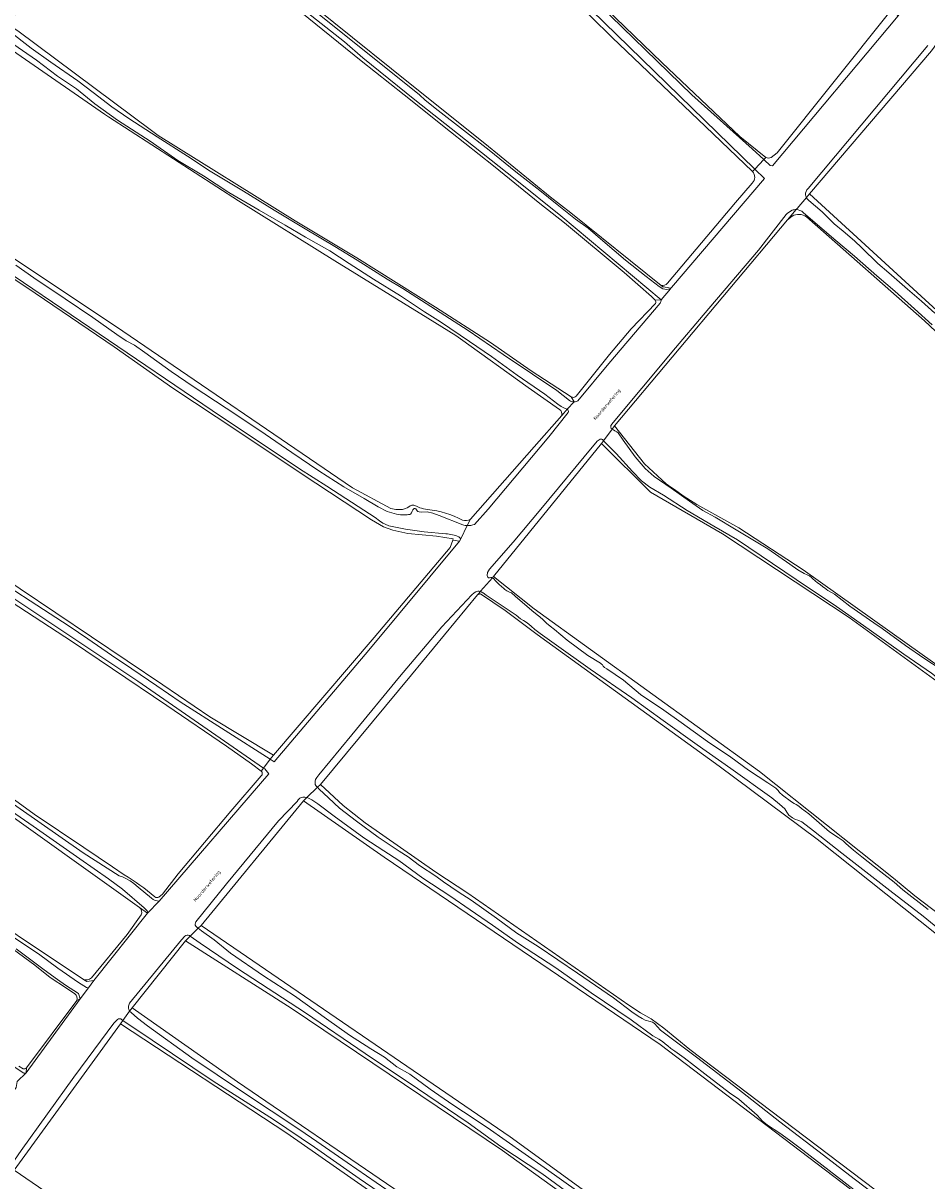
# Model space of a CAD drawing. Header units: metres. Extents: x 149984 to 156489, y 469398 to 478068.
# Tile 396 of 656: x 152300 to 152536, y 474598 to 474900. Entities that reach past the tile are written whole.
import ezdxf
from ezdxf.enums import TextEntityAlignment as Align

# ---------------------------------------------------------------- set-up
doc = ezdxf.new("R2010")
doc.units = ezdxf.units.M
doc.header["$LTSCALE"] = 0.75
for name, color, linetype, lineweight in [('B-WE-GR-GRAS-GV', 252, 'Continuous', 13), ('B-WE-OG-TERREIN_OEVER-GV', 252, 'Continuous', 18), ('B-WE-OG-TOPOGRAFIE-T18', 7, 'Continuous', 18), ('B-WE-OG-WATER-GV', 252, 'Continuous', 18), ('B-WE-OG-WATER_KANAAL-GV', 252, 'Continuous', 18), ('B-WE-OG-WATER_SLOOT-GV', 252, 'Continuous', 18)]:
    doc.layers.add(name, color=color, linetype=linetype, lineweight=lineweight)
doc.styles.add('NLCS-ISO-M500-T18', font='NLCS-ISO.ttf', dxfattribs={"height": 0.9})

msp = doc.modelspace()

# ---------------------------------------------------------------- linework, layer by layer
at = {"layer": 'B-WE-GR-GRAS-GV', "flags": 128}
for points in [[(152065.445, 475156.79), (152082.874, 475145.425), (152097.947, 475136.172), (152112.63, 475127.98), (152136.975, 475113.741), (152157.011, 475102.432), (152185.799, 475085.633), (152207.135, 475073.5), (152230.102, 475059.617), (152245.76, 475051.023), (152267.49, 475037.992), (152297.033, 475021.598), (152330.133, 475003.088), (152355.521, 474986.803), (152364.13, 474980.258), (152378.921, 474967.464), (152391.084, 474957.338), (152407.312, 474943.08), (152423.577, 474929.725), (152447.748, 474908.456), (152467.031, 474889.73), (152487.371, 474870.409), (152494.229, 474864.971)], [(152490.723, 474861.345), (152478.464, 474873.056), (152454.134, 474896.311), (152437.656, 474912.531), (152425.19, 474922.712), (152411.123, 474934.668), (152388.468, 474953.84), (152370.311, 474969.71), (152358.025, 474979.742), (152346.957, 474987.661), (152343.373, 474989.571), (152341.396, 474990.724), (152339.902, 474991.645), (152338.319, 474992.674), (152337.192, 474993.462), (152335.681, 474994.335), (152334.103, 474995.184), (152321.895, 475002.381), (152303.853, 475012.585), (152284.415, 475023.414)], [(152440.304, 474799.214), (152432.174, 474804.968), (152414.517, 474817.647), (152413.278, 474818.475), (152405.986, 474822.997), (152381.728, 474838.038), (152356.525, 474853.665), (152322.642, 474875.612), (152321.6, 474876.287), (152276.885, 474907.243), (152241.429, 474929.558), (152223.704, 474940.713), (152215.936, 474944.939), (152181.635, 474963.599), (152103.054, 475008.181), (152088.105, 475015.325)], [(152055.386, 474982.918), (152056.167, 474981.803), (152056.223, 474981.723), (152060.334, 474979.376), (152100.011, 474956.72), (152208.887, 474895.204), (152256.38, 474866.233), (152326.362, 474819.666), (152386.291, 474778.788), (152396.345, 474773.364), (152397.619, 474773.081)], [(152277.95, 474973.167), (152325.892, 474945.333), (152328.017, 474944.138), (152330.901, 474941.844), (152334.218, 474938.458), (152361.223, 474916.457), (152381.446, 474900.21), (152401.394, 474884.176), (152420.875, 474868.653), (152437.932, 474854.669), (152443.262, 474850.506), (152466.904, 474831.551)], [(152465.304, 474827.723), (152464.343, 474828.668), (152457.241, 474834.933), (152441.687, 474847.879), (152435.237, 474852.945), (152423.135, 474862.758), (152411.928, 474871.681), (152399.823, 474881.345), (152388.595, 474890.16), (152370.859, 474904.509), (152356.401, 474916.3), (152343.515, 474926.409), (152332.401, 474935.592)], [(152330.68, 474669.282), (152290.095, 474698.182), (152248.158, 474726.757), (152194.183, 474763.005), (152152.776, 474785.759), (152056.732, 474838.147), (151964.213, 474888.657), (151953.343, 474894.325), (151934.456, 474904.802), (151917.607, 474914.254), (151910.371, 474918.827)], [(152300.634, 474905.027), (152300.004, 474904.296), (152296.149, 474899.825), (152298.931, 474898.019), (152333.817, 474872.021), (152335.628, 474870.671), (152371.374, 474848.437), (152387.424, 474838.739), (152407.998, 474825.907), (152422.332, 474816.664), (152432.952, 474809.258), (152443.401, 474802.541)], [(152495.554, 474864.958), (152497.172, 474866.218), (152526.569, 474902.977)], [(151893.394, 474894.779), (151893.682, 474895.137), (151894.048, 474895.415), (151894.458, 474895.592), (151894.873, 474895.665), (151895.263, 474895.65), (151895.969, 474895.398), (151896.658, 474895.104), (151928.145, 474878.76), (152035.433, 474821.081), (152123.275, 474774.25), (152178.837, 474743.426), (152196.168, 474732.578), (152281.628, 474673.444), (152316.065, 474650.486)], [(152537.4, 474892.813), (152505.637, 474855.498), (152547.177, 474817.398)], [(152313.813, 474646.697), (152311.632, 474648.149), (152307.411, 474650.938), (152303.376, 474654.183), (152297.866, 474658.272), (152280.106, 474670.598), (152246.138, 474693.904), (152220.674, 474711.66), (152200.977, 474724.52), (152183.986, 474735.835), (152171.758, 474743.164), (152152.815, 474753.945), (152135.185, 474763.677), (152118.446, 474772.729), (152097.312, 474783.798), (152083.287, 474791.068), (152072.182, 474796.47), (152047.659, 474809.551), (152018.014, 474825.73), (151988.751, 474841.183), (151961.132, 474856.437), (151935.591, 474870.207), (151922.295, 474877.193)], [(152468.526, 474832.128), (152486.282, 474853.232), (152490.663, 474858.237)], [(152501.086, 474849.64), (152499.817, 474848.653), (152454.728, 474794.922), (152462.533, 474785), (152468.158, 474779.835), (152469.411, 474778.922), (152470.35, 474778.284), (152472.652, 474776.69), (152476.159, 474774.417), (152487.14, 474768.331), (152503.941, 474757.351), (152531.06, 474738.036), (152547.597, 474726.262), (152548.823, 474725.201)], [(152679.443, 474684.344), (152676.049, 474688.057), (152667.459, 474697.105), (152661.462, 474703.367), (152650.458, 474714.343), (152641.42, 474722.795), (152627.847, 474736.228), (152616.023, 474747.419), (152613.613, 474750.001), (152588.851, 474773.164), (152576.479, 474784.945), (152573.222, 474788.061), (152569.052, 474792.071), (152562.672, 474798.278), (152552.521, 474807.044), (152544.216, 474814.21), (152535.595, 474822.331), (152505.632, 474848.78), (152504.809, 474849.507)], [(152280.853, 474764.938), (152336.792, 474727.321), (152349.116, 474719.033), (152365.652, 474708.979), (152391.978, 474739.671), (152411.822, 474763.219), (152412.484, 474765.093), (152412.616, 474765.468), (152408.25, 474766.129), (152400.798, 474766.821), (152396.857, 474767.669), (152394.384, 474768.582), (152391.29, 474770.396), (152373.203, 474782.315), (152356.428, 474793.513), (152339.382, 474804.785), (152324.067, 474815.548), (152301.318, 474831.014), (152284.757, 474841.946)], [(152444.705, 474802.689), (152453.409, 474813.552), (152459.056, 474820.251), (152465.396, 474826.834)], [(152417.115, 474770.586), (152433.738, 474789.468), (152440.944, 474797.654)], [(152546.125, 474722.482), (152540.85, 474726.792), (152515.979, 474744.916), (152482.906, 474766.744), (152464.121, 474777.592), (152451.288, 474790.292), (152423.11, 474755.631), (152433.694, 474747.165), (152492.563, 474704.699), (152527.488, 474676.918), (152533.13, 474672.243), (152539.643, 474667.363), (152546.534, 474661.628), (152556.844, 474652.924), (152566.555, 474645.146), (152569.337, 474643.003), (152576.971, 474636.652), (152644.926, 474583.429)], [(152566.055, 474640.503), (152507.582, 474687.07), (152482.05, 474706.12), (152434.473, 474740.48), (152426.144, 474746.706), (152419.737, 474751.118), (152418.974, 474750.829), (152401.749, 474729.932), (152377.937, 474701.357), (152383.84, 474695.833), (152389.641, 474691.347), (152408.025, 474678.497), (152416.381, 474672.999), (152458.469, 474643.735), (152461.448, 474641.759), (152464.313, 474640.159), (152467.592, 474637.755), (152474.329, 474632.193), (152613.368, 474526.932)], [(152362.518, 474704.849), (152359.954, 474706.743), (152353.466, 474711.38), (152337.823, 474721.94), (152323.697, 474731.548), (152313.243, 474738.573), (152297.252, 474748.984)], [(152289.994, 474703.163), (152303.248, 474693.624), (152316.152, 474684.932), (152323.678, 474679.839), (152326.716, 474677.807)], [(152335.755, 474671.928), (152336.68, 474672.742), (152340.85, 474678.029), (152354.546, 474694.347), (152362.5, 474703.597)], [(152610.623, 474524.074), (152544.238, 474574.479), (152466.639, 474633.485), (152394.601, 474682.417), (152373.505, 474697.118), (152346.782, 474664.574), (152427.443, 474609.351), (152512.318, 474547.725), (152547.29, 474522.419), (152546.112, 474520.657), (152556.448, 474513.109), (152557.633, 474514.934), (152571.729, 474504.734), (152586.681, 474493.418), (152592.029, 474489.37), (152621.155, 474467.327), (152658.858, 474440.34), (152660.975, 474441.001), (152675.277, 474462.004), (152679.893, 474468.782)], [(152318.176, 474650.855), (152327.521, 474662.235), (152331.194, 474667.292)], [(152544.935, 474518.894), (152491.644, 474558.161), (152425.498, 474605.786), (152370.332, 474642.96), (152342.683, 474660.555), (152328.793, 474643.093), (152356.309, 474623.778), (152437.933, 474568.083), (152531.728, 474499.556), (152559.245, 474479.316)], [(152301.208, 474627.402), (152314.383, 474644.969)], [(152568.593, 474467.911), (152473.149, 474537.817), (152369.168, 474610.313), (152325.776, 474638.887), (152297.995, 474600.655), (152379.751, 474544.696), (152465.741, 474485.429), (152530.696, 474440.053), (152543.696, 474430.585), (152550.125, 474425.902), (152553.582, 474423.384), (152574.69, 474409.075), (152575.913, 474409.34), (152587.82, 474426.967), (152599.488, 474443.096), (152599.277, 474444.99), (152599.223, 474445.477), (152594.77, 474448.738), (152586.833, 474454.214), (152573.442, 474463.952)], [(152299.233, 474627.814), (152300.377, 474627.165)]]:
    msp.add_lwpolyline(points, dxfattribs=at)
at = {"layer": 'B-WE-GR-GRAS-GV'}
for points in [[(152494.229, 474864.971, 0.2075213), (152495.554, 474864.958)], [(152490.663, 474858.237, 0.3893475), (152490.723, 474861.345)], [(152502.912, 474850.112, 0.1751514), (152501.086, 474849.64)], [(152504.809, 474849.507, 0.1347204), (152502.912, 474850.112)], [(152466.904, 474831.551, 0.2209993), (152468.526, 474832.128)], [(152465.396, 474826.834, 0.2650762), (152465.304, 474827.723)], [(152443.401, 474802.541, 0.3707463), (152444.705, 474802.689)], [(152440.944, 474797.654, 0.3387734), (152440.304, 474799.214)], [(152397.619, 474773.081, 0.0376465), (152398.576, 474773.091)], [(152398.576, 474773.091, 0.0895544), (152399.649, 474773.179)], [(152399.649, 474773.179, 0.091613), (152401.381, 474774.06)], [(152401.381, 474774.06, -0.1032512), (152402.314, 474774.239)], [(152402.314, 474774.239, -0.033251), (152403.197, 474773.9)], [(152403.197, 474773.9, 0.06226), (152403.864, 474773.582)], [(152403.864, 474773.582, 0.0648822), (152405.92, 474773.11)], [(152405.92, 474773.11, -0.0936675), (152415.038, 474770.307)], [(152415.038, 474770.307, 0.2073273), (152417.115, 474770.586)], [(152362.5, 474703.597, 0.4073125), (152362.518, 474704.849)], [(152326.716, 474677.807, -0.0435636), (152334.726, 474671.989)], [(152334.726, 474671.989, 0.2942928), (152335.755, 474671.928)], [(152331.194, 474667.292, 0.3157963), (152330.68, 474669.282)], [(152316.065, 474650.486, 0.2612299), (152318.176, 474650.855)], [(152314.383, 474644.969, 0.3249937), (152313.813, 474646.697)], [(152300.377, 474627.165, 0.3590877), (152301.208, 474627.402)]]:
    msp.add_lwpolyline(points, format="xyb", dxfattribs=at)
at = {"layer": 'B-WE-OG-TERREIN_OEVER-GV', "flags": 128}
for points in [[(152077.305, 475019.817), (152078.712, 475019.162), (152088.105, 475015.325), (152103.054, 475008.181), (152181.635, 474963.599), (152215.936, 474944.939), (152223.704, 474940.713), (152241.429, 474929.558), (152276.885, 474907.243), (152321.6, 474876.287), (152322.642, 474875.612), (152356.525, 474853.665), (152381.728, 474838.038), (152405.986, 474822.997), (152413.278, 474818.475), (152414.517, 474817.647), (152432.174, 474804.968), (152440.304, 474799.214)], [(152397.619, 474773.081), (152396.345, 474773.364), (152386.291, 474778.788), (152326.362, 474819.666), (152256.38, 474866.233), (152208.887, 474895.204), (152100.011, 474956.72), (152060.334, 474979.376), (152056.223, 474981.723), (152056.167, 474981.803), (152055.386, 474982.918)], [(152469.291, 474830.689), (152469.403, 474830.821), (152467.934, 474831.114), (152467.621, 474831.177), (152467.286, 474831.244), (152466.904, 474831.551), (152443.262, 474850.506), (152437.932, 474854.669), (152420.875, 474868.653), (152401.394, 474884.176), (152381.446, 474900.21), (152361.223, 474916.457), (152334.218, 474938.458), (152330.901, 474941.844), (152328.017, 474944.138), (152325.892, 474945.333), (152277.95, 474973.167)], [(152346.636, 474927.13), (152403.814, 474881.323), (152405.282, 474879.916), (152408.694, 474877.205), (152415.305, 474872.138), (152421.988, 474866.851), (152428.914, 474861.23), (152435.181, 474856.319), (152439.738, 474852.679), (152444.491, 474848.864), (152447.859, 474846.487), (152451.658, 474843.223), (152457.537, 474838.154), (152462.958, 474833.95), (152466.335, 474831.338), (152467.339, 474830.716)], [(151910.371, 474918.827), (151917.607, 474914.254), (151934.456, 474904.802), (151953.343, 474894.325), (151964.213, 474888.657), (152056.732, 474838.147), (152152.776, 474785.759), (152194.183, 474763.005), (152248.158, 474726.757), (152290.095, 474698.182), (152330.68, 474669.282), (152332.825, 474667.755)], [(152370.859, 474904.509), (152388.595, 474890.16), (152399.823, 474881.345), (152411.928, 474871.681), (152423.135, 474862.758), (152435.237, 474852.945), (152441.687, 474847.879), (152457.241, 474834.933), (152464.343, 474828.668), (152465.304, 474827.723), (152466.861, 474827.808), (152440.723, 474849.698), (152428.793, 474859.296), (152413.737, 474871.207), (152402.58, 474879.983), (152389.035, 474891.005), (152384.186, 474895.112), (152364.335, 474910.887)], [(152437.656, 474912.531), (152454.134, 474896.311), (152478.464, 474873.056), (152490.723, 474861.345), (152491.319, 474861.961), (152448.659, 474903.423)], [(152447.629, 474907.818), (152474.89, 474881.314), (152490.599, 474867.195), (152493.691, 474864.415), (152494.229, 474864.971), (152487.371, 474870.409), (152467.031, 474889.73), (152447.748, 474908.456)], [(152493.729, 474864.381), (152495.349, 474862.832), (152495.91, 474862.8), (152528.73, 474901.966), (152527.06, 474903.591), (152526.569, 474902.977), (152497.172, 474866.218), (152495.554, 474864.958)], [(152442.086, 474799.382), (152441.455, 474799.6), (152440.784, 474800.025), (152439.883, 474800.557), (152436.504, 474803.179), (152429.32, 474808.126), (152422.606, 474812.994), (152416.838, 474816.947), (152409.26, 474822.116), (152405.083, 474824.713), (152398.842, 474828.834), (152391.812, 474833.183), (152385.419, 474837.269), (152380.396, 474840.573), (152374.044, 474844.164), (152368.779, 474847.315), (152361.954, 474851.215), (152354.04, 474855.87), (152347.437, 474860.174), (152340.702, 474864.209), (152333.467, 474869.233), (152325.017, 474874.68), (152319.096, 474878.97), (152314.239, 474882.904), (152309.351, 474886.225), (152303.802, 474890.354), (152295.409, 474896.187)], [(152296.515, 474898.077), (152302.462, 474893.475), (152307.609, 474889.843), (152314.585, 474885.01), (152318.624, 474881.91), (152323.471, 474878.146), (152327.941, 474875.175), (152335.349, 474870.397), (152343.237, 474865.321), (152349.162, 474861.436), (152357.84, 474856.171), (152365.84, 474851.229), (152373.962, 474846.368), (152381.695, 474841.697), (152387.515, 474838.213), (152395.377, 474833.191), (152399.422, 474830.813), (152416.527, 474819.817), (152425.639, 474813.519), (152433.34, 474808.429), (152439.632, 474804.195), (152442.918, 474801.507)], [(152444.153, 474801.213), (152443.401, 474802.541), (152432.952, 474809.258), (152422.332, 474816.664), (152407.998, 474825.907), (152387.424, 474838.739), (152371.374, 474848.437), (152335.628, 474870.671), (152333.817, 474872.021), (152298.931, 474898.019)], [(152504.788, 474854.51), (152505.637, 474855.498), (152537.4, 474892.813), (152538.181, 474893.73), (152538.482, 474894.302)], [(152536.514, 474894.177), (152505.246, 474856.879)], [(152225.47, 474880.479), (152246.26, 474867.405), (152267.999, 474853.362), (152284.757, 474841.946), (152301.318, 474831.014), (152324.067, 474815.548), (152339.382, 474804.785), (152356.428, 474793.513), (152373.203, 474782.315), (152391.29, 474770.396), (152394.384, 474768.582), (152396.857, 474767.669), (152400.798, 474766.821), (152408.25, 474766.129), (152412.616, 474765.468), (152412.484, 474765.093), (152414.285, 474764.862), (152414.562, 474765.423)], [(152494.229, 474864.971), (152493.691, 474864.415), (152493.729, 474864.381)], [(152410.684, 474766.766), (152405.047, 474767.315), (152400.159, 474767.977), (152395.838, 474768.817), (152394.833, 474769.282), (152394.265, 474769.567), (152393.371, 474770.176), (152392.274, 474771), (152387.789, 474773.898), (152379.62, 474779.18), (152372.449, 474783.676), (152349.713, 474798.92), (152261.148, 474858.999)], [(152466.904, 474831.551), (152467.286, 474831.244), (152467.621, 474831.177), (152467.934, 474831.114), (152469.403, 474830.821), (152469.599, 474831.051), (152493.85, 474859.502)], [(152493.85, 474859.502), (152491.319, 474861.961), (152490.723, 474861.345)], [(152490.663, 474858.237), (152486.282, 474853.232), (152468.526, 474832.128)], [(152944.464, 474454.624), (152929.741, 474467.499), (152928.132, 474468.899), (152924.863, 474471.742), (152916.237, 474478.694), (152906.007, 474487.887), (152828.165, 474557.842), (152728.549, 474644.89), (152640.707, 474729.292), (152622.098, 474746.822), (152615.575, 474753.287), (152613.403, 474755.433), (152610.741, 474757.769), (152607.255, 474760.804), (152582.391, 474784.227), (152577.396, 474789.366), (152575.734, 474791.06), (152574.072, 474792.5), (152570.056, 474795.972), (152561.372, 474804.173), (152554.072, 474810.902), (152547.177, 474817.398), (152505.637, 474855.498), (152504.788, 474854.51)], [(152505.392, 474853.777), (152508.926, 474850.747), (152512.015, 474847.689), (152514.425, 474845.716), (152517.363, 474843.238), (152519.23, 474841.362), (152523.475, 474837.334), (152526.326, 474834.826), (152531.135, 474830.598), (152534.796, 474827.438), (152538.307, 474824.32)], [(152499.547, 474850.085), (152492.313, 474840.755), (152477.833, 474823.79), (152470.646, 474815.281), (152461.801, 474804.775), (152454.37, 474795.843), (152453.747, 474795.052), (152453.753, 474794.553), (152453.838, 474794.261), (152454.089, 474794.062), (152454.728, 474794.922), (152499.817, 474848.653), (152502.097, 474851.369)], [(152502.097, 474851.369), (152499.817, 474848.653), (152501.086, 474849.64)], [(152537.631, 474821.256), (152533.017, 474825.487), (152527.896, 474830.096), (152523.197, 474834.045), (152517.35, 474839.234), (152512.463, 474843.339), (152509.485, 474845.788), (152503.988, 474850.596)], [(152504.809, 474849.507), (152505.632, 474848.78), (152535.595, 474822.331), (152544.216, 474814.21), (152552.521, 474807.044), (152562.672, 474798.278), (152569.052, 474792.071), (152573.222, 474788.061), (152576.479, 474784.945), (152588.851, 474773.164), (152613.613, 474750.001), (152616.023, 474747.419), (152627.847, 474736.228), (152641.42, 474722.795), (152650.458, 474714.343), (152661.462, 474703.367), (152667.459, 474697.105), (152676.049, 474688.057), (152679.443, 474684.344)], [(152298.468, 474836.896), (152303.161, 474833.556), (152311.33, 474828.118), (152318.53, 474823.237), (152324.82, 474818.737), (152327.248, 474817.132), (152329.433, 474815.973), (152332.119, 474814.099), (152339.006, 474809.139), (152344.704, 474805.234), (152353.378, 474799.555), (152362.166, 474793.678), (152370.459, 474787.981), (152377.5, 474783.186), (152384.094, 474779.028), (152389.327, 474775.939), (152393.03, 474773.776), (152395.343, 474772.611), (152396.595, 474772.253), (152397.157, 474772.048), (152397.825, 474771.894), (152398.245, 474771.824), (152398.871, 474771.755), (152399.496, 474771.729), (152400.021, 474771.717), (152400.548, 474771.74), (152400.932, 474771.758), (152401.29, 474771.774), (152401.469, 474771.903), (152401.723, 474772.236), (152401.928, 474772.68), (152402.094, 474773.023), (152402.242, 474773.23), (152402.444, 474773.376), (152402.7, 474773.335), (152402.836, 474773.243), (152403.057, 474773.008), (152403.214, 474772.767), (152403.385, 474772.597), (152403.691, 474772.52), (152404.342, 474772.416), (152405.839, 474772.455), (152407.3, 474772.188), (152408.948, 474771.497), (152415.1, 474769.103)], [(152465.396, 474826.834), (152459.056, 474820.251), (152453.409, 474813.552), (152444.705, 474802.689)], [(152445.17, 474801.479), (152453.244, 474811.17), (152466.598, 474826.944)], [(152466.861, 474827.808), (152465.304, 474827.723)], [(152443.401, 474802.541), (152444.153, 474801.213)], [(152442.37, 474799.245), (152441.456, 474798.235), (152440.944, 474797.654), (152433.738, 474789.468), (152417.115, 474770.586), (152416.287, 474768.912)], [(152440.944, 474797.654), (152441.456, 474798.235), (152442.37, 474799.245)], [(152418.135, 474769.212), (152421.682, 474773.207), (152437.576, 474792.065), (152442.624, 474798.382)], [(152547.597, 474726.262), (152531.06, 474738.036), (152503.941, 474757.351), (152487.14, 474768.331), (152476.159, 474774.417), (152472.652, 474776.69), (152470.35, 474778.284), (152469.411, 474778.922), (152468.158, 474779.835), (152462.533, 474785), (152454.728, 474794.922), (152454.089, 474794.062), (152454.406, 474793.869), (152454.797, 474793.654), (152455.273, 474793.404), (152455.621, 474793.132), (152456.953, 474791.207), (152460.087, 474786.872), (152462.662, 474783.805), (152465.083, 474781.749), (152469.515, 474778.635), (152474.246, 474775.306), (152477.748, 474772.863), (152481.016, 474771.082), (152486.494, 474767.83), (152494.757, 474762.826), (152500.47, 474758.853), (152502.585, 474757.371), (152504.214, 474756.439), (152504.967, 474756.045), (152505.57, 474755.757), (152506.092, 474755.388), (152506.483, 474755.044), (152507.092, 474754.476), (152507.713, 474753.995), (152508.341, 474753.489), (152509.049, 474752.927), (152509.54, 474752.626), (152510.41, 474752.008), (152512.132, 474750.982), (152516.128, 474747.889), (152522.355, 474743.489), (152524.562, 474742.069), (152530.621, 474737.632), (152535.475, 474734.306), (152540.205, 474731.193)], [(152545.411, 474723.49), (152541.666, 474727.004), (152537.433, 474730.384), (152530.211, 474735.321), (152521.21, 474741.81), (152512.649, 474747.814), (152502.118, 474754.825), (152486.836, 474765.215), (152480.658, 474768.751), (152473.663, 474772.803), (152467.461, 474776.812), (152463.958, 474778.899), (152461.757, 474780.577), (152459.422, 474783.053), (152455.137, 474787.718), (152452.092, 474790.758), (152451.841, 474791.036), (152451.288, 474790.292), (152464.121, 474777.592), (152482.906, 474766.744), (152515.979, 474744.916), (152540.85, 474726.792), (152546.125, 474722.482)], [(152297.252, 474748.984), (152313.243, 474738.573), (152323.697, 474731.548), (152337.823, 474721.94), (152353.466, 474711.38), (152359.954, 474706.743), (152362.518, 474704.849), (152363.095, 474705.609), (152330.317, 474728.301), (152253.212, 474779.654)], [(152416.287, 474768.912), (152417.115, 474770.586)], [(152414.433, 474765.599), (152414.054, 474765.943)], [(152296.691, 474752.853), (152303.936, 474748.097), (152312.34, 474742.681), (152317.219, 474739.352), (152323.444, 474735.076), (152328.687, 474731.488), (152335.202, 474727.098), (152341.319, 474722.876), (152364.866, 474707.943), (152365.652, 474708.979), (152349.116, 474719.033), (152336.792, 474727.321), (152280.853, 474764.938)], [(152644.926, 474583.429), (152576.971, 474636.652), (152569.337, 474643.003), (152566.555, 474645.146), (152556.844, 474652.924), (152546.534, 474661.628), (152539.643, 474667.363), (152533.13, 474672.243), (152527.488, 474676.918), (152492.563, 474704.699), (152433.694, 474747.165), (152423.11, 474755.631), (152422.818, 474755.296)], [(152422.818, 474755.296), (152423.218, 474754.989), (152423.642, 474754.516), (152424.025, 474754.131), (152424.507, 474753.653), (152425.286, 474752.941), (152425.708, 474752.597), (152426.102, 474752.231), (152426.555, 474751.879), (152427.259, 474751.564), (152427.774, 474751.349), (152428.755, 474750.524), (152433.152, 474746.705), (152434.479, 474745.63), (152435.185, 474745.094), (152436.05, 474744.313), (152436.928, 474743.466), (152437.878, 474742.641), (152439.005, 474741.757), (152442.344, 474739.029), (152447.777, 474734.964), (152451.02, 474732.993), (152451.337, 474732.78), (152451.548, 474732.528), (152451.784, 474732.194), (152452.1, 474731.876), (152452.679, 474731.486), (152457.011, 474728.591), (152461.452, 474724.854), (152467.545, 474720.755), (152472.123, 474717.507), (152478.965, 474712.554), (152485.064, 474708.439), (152489.682, 474705.044), (152494.706, 474701.789), (152496.779, 474700.417), (152497.396, 474699.732), (152497.79, 474699.256), (152498.535, 474698.592), (152499.252, 474697.998), (152500.213, 474697.295), (152500.903, 474696.798), (152501.626, 474696.362), (152502.11, 474696.088), (152502.771, 474695.681), (152503.549, 474695.113), (152505.445, 474693.678), (152510.812, 474688.956), (152513.093, 474687.488), (152514.362, 474686.626), (152515.11, 474685.922), (152515.801, 474685.365), (152517.065, 474684.213), (152519.252, 474682.452), (152524.184, 474678.516), (152527.657, 474675.879), (152529.918, 474673.862), (152536.534, 474668.732)], [(152548.13, 474656.464), (152535.289, 474666.976), (152526.535, 474673.702), (152513.997, 474683.41), (152506.622, 474689.271), (152503.557, 474691.59), (152502.592, 474692.01), (152501.96, 474692.195), (152501.12, 474692.641), (152500.241, 474693.361), (152499.702, 474694.112), (152499.143, 474695.007), (152498.492, 474695.603), (152497.749, 474696.214), (152495.746, 474697.828), (152485.057, 474705.473), (152476.3, 474711.68), (152467.4, 474718.012), (152459.19, 474723.938), (152448.346, 474731.408), (152438.964, 474738.1), (152435.311, 474740.719), (152433.899, 474741.819), (152432.962, 474742.656), (152431.875, 474743.546), (152430.911, 474744.123), (152430.188, 474744.562), (152429.055, 474745.491), (152427.74, 474746.369), (152424.862, 474748.275), (152421.242, 474750.744), (152420.401, 474751.317), (152420.35, 474751.353), (152419.881, 474751.595), (152419.672, 474751.676), (152419.349, 474751.284), (152418.974, 474750.829), (152419.737, 474751.118), (152426.144, 474746.706), (152434.473, 474740.48), (152482.05, 474706.12), (152507.582, 474687.07), (152566.055, 474640.503)], [(152271.178, 474714.751), (152316.019, 474683.535), (152325.433, 474677.531), (152326.254, 474677.213), (152327.181, 474676.838), (152328.3, 474676.161), (152329.212, 474675.484), (152330.403, 474674.548), (152333.829, 474671.655)], [(152335.857, 474670.883), (152364.453, 474704.121), (152363.405, 474705.394), (152363.095, 474705.609), (152362.518, 474704.849)], [(152326.716, 474677.807), (152323.678, 474679.839), (152316.152, 474684.932), (152303.248, 474693.624), (152289.994, 474703.163)], [(152362.5, 474703.597), (152354.546, 474694.347), (152340.85, 474678.029), (152336.68, 474672.742), (152335.755, 474671.928)], [(152613.368, 474526.932), (152474.329, 474632.193), (152467.592, 474637.755), (152464.313, 474640.159), (152461.448, 474641.759), (152458.469, 474643.735), (152416.381, 474672.999), (152408.025, 474678.497), (152389.641, 474691.347), (152383.84, 474695.833), (152377.937, 474701.357), (152377.149, 474700.604), (152377.634, 474700.162), (152380.029, 474697.831), (152382.935, 474695.159), (152387.329, 474691.735), (152393.052, 474687.604), (152398.489, 474683.969), (152400.801, 474682.475), (152403.776, 474680.243), (152408.052, 474677.447), (152410.07, 474675.941), (152413.918, 474673.322), (152417.302, 474671.184), (152423.894, 474666.473), (152429.206, 474662.538), (152434.787, 474659.081), (152445.072, 474652.072), (152454.436, 474645.636), (152459.253, 474642.045), (152460.915, 474640.919), (152461.946, 474640.252), (152462.746, 474639.85), (152464.034, 474639.486), (152464.618, 474639.324), (152465.169, 474638.946), (152466.702, 474637.261), (152476.076, 474630.175), (152486.933, 474621.928), (152497.877, 474613.317), (152509.258, 474604.638), (152517.281, 474598.473), (152536.625, 474583.744)], [(152332.589, 474668.485), (152331.907, 474669.151), (152326.317, 474674.029), (152322.588, 474676.739), (152315.131, 474681.974), (152302.928, 474690.441), (152292.479, 474697.677)], [(152346.02, 474663.827), (152346.782, 474664.574), (152373.505, 474697.118), (152374.366, 474697.941), (152373.914, 474698.06), (152373.393, 474698.072), (152372.948, 474697.949), (152372.604, 474697.772), (152372.17, 474697.34), (152371.842, 474696.873), (152366.972, 474691.863), (152353.402, 474675.444), (152345.421, 474665.518)], [(152519.173, 474594.087), (152510.699, 474600.582), (152503.845, 474605.886), (152500.334, 474608.548), (152497.824, 474610.33), (152496.4, 474611.324), (152495.369, 474611.974), (152494.561, 474612.512), (152493.672, 474613.18), (152493.312, 474613.511), (152492.691, 474614.192), (152491.933, 474615.009), (152487.156, 474619.194), (152484.73, 474620.908), (152478.249, 474625.813), (152475.621, 474627.938), (152472.864, 474630.026), (152470.428, 474631.757), (152469.433, 474632.482), (152468.663, 474633.101), (152467.93, 474633.701), (152467.209, 474634.238), (152466.295, 474634.882), (152464.716, 474635.739), (152459.08, 474639.964), (152448.607, 474647.009), (152439.382, 474653.461), (152429.655, 474659.839), (152422.837, 474664.633), (152417.044, 474668.621), (152411.703, 474672.292), (152404.682, 474676.925), (152398.396, 474681.544), (152394.525, 474683.997), (152389.304, 474687.463), (152381.526, 474693.082), (152377.23, 474696.319), (152375.732, 474697.325), (152374.69, 474697.856), (152374.366, 474697.941), (152373.505, 474697.118), (152394.601, 474682.417), (152466.639, 474633.485), (152544.238, 474574.479)], [(152317.386, 474648.298), (152318.802, 474650.16), (152316.95, 474649.896), (152316.065, 474650.486), (152281.628, 474673.444)], [(152316.065, 474650.486), (152316.95, 474649.896), (152318.802, 474650.16), (152332.825, 474667.755), (152330.68, 474669.282)], [(152331.194, 474667.292), (152327.521, 474662.235), (152318.176, 474650.855)], [(152345.392, 474664.344), (152345.887, 474663.932), (152346.02, 474663.827)], [(152512.318, 474547.725), (152427.443, 474609.351), (152346.782, 474664.574), (152346.02, 474663.827), (152346.909, 474663.121), (152350.169, 474660.774), (152354.443, 474657.328), (152363.09, 474651.405), (152371.15, 474646.196), (152379.533, 474640.176), (152385.566, 474635.941), (152391.096, 474632.395), (152394.695, 474630.149), (152397.893, 474627.699), (152401.25, 474625.721), (152406.578, 474621.819), (152412.473, 474617.786), (152415.304, 474615.888), (152421.433, 474611.852), (152436.343, 474601.364), (152453.811, 474588.917)], [(152297.42, 474661.785), (152304.334, 474657.159), (152309.361, 474653.431), (152314.834, 474649.628), (152316.923, 474648.368)], [(152342.566, 474661.794), (152341.643, 474660.772), (152328.145, 474644.263), (152328.004, 474644.038), (152327.896, 474643.785), (152327.828, 474643.51), (152327.804, 474643.225), (152327.827, 474642.94), (152327.895, 474642.665), (152328.003, 474642.412), (152328.143, 474642.187)], [(152328.143, 474642.187), (152328.793, 474643.093), (152342.683, 474660.555), (152343.92, 474661.768), (152343.734, 474661.902)], [(152445.516, 474592.699), (152435.713, 474599.831), (152424.995, 474606.852), (152416.506, 474613.085), (152403.301, 474622.044), (152389.596, 474631.116), (152374.028, 474641.771), (152356.257, 474653.338), (152346.514, 474659.904), (152343.92, 474661.768), (152342.683, 474660.555), (152370.332, 474642.96), (152425.498, 474605.786), (152491.644, 474558.161)], [(152297.866, 474658.272), (152303.376, 474654.183), (152307.411, 474650.938), (152311.632, 474648.149), (152313.813, 474646.697)], [(152314.383, 474644.969), (152315.196, 474645.417), (152314.817, 474646.771), (152311.405, 474648.991), (152309.314, 474650.426), (152305.815, 474652.951), (152298.513, 474658.429)], [(152559.245, 474479.316), (152531.728, 474499.556), (152437.933, 474568.083), (152356.309, 474623.778), (152328.793, 474643.093), (152328.143, 474642.187), (152328.514, 474641.812), (152330.184, 474640.395), (152332.774, 474638.329), (152344.368, 474630.036), (152357.629, 474621.152), (152372.545, 474611.196), (152377.015, 474608.169), (152384.964, 474602.685), (152397.567, 474594.031), (152409.958, 474585.356), (152423.783, 474575.655), (152437.487, 474566.067), (152467.546, 474544.659), (152477.597, 474537.058), (152494.107, 474524.978), (152511.066, 474512.313), (152524.403, 474502.812), (152541.309, 474490.605)], [(152325.017, 474640.039), (152324.025, 474639.076), (152313.581, 474624.99), (152299.799, 474605.791), (152298.059, 474603.33), (152297.1, 474601.507), (152296.961, 474600.889), (152296.904, 474600.521), (152296.931, 474600.204), (152296.965, 474600.071), (152297.216, 474599.78), (152297.221, 474599.774)], [(152297.221, 474599.774), (152297.995, 474600.655), (152325.776, 474638.887), (152326.397, 474639.753), (152326.05, 474639.997)], [(152568.627, 474468.446), (152561.652, 474473.366), (152544.215, 474486.364), (152523.665, 474501.274), (152505.387, 474514.684), (152485.328, 474529.418), (152464.392, 474544.915), (152446.673, 474557.678), (152426.21, 474572.171), (152406.989, 474585.575), (152388.013, 474598.484), (152376.414, 474606.656), (152365.702, 474613.922), (152349.925, 474623.931), (152334.062, 474634.605), (152326.397, 474639.753), (152325.776, 474638.887), (152369.168, 474610.313), (152473.149, 474537.817), (152568.593, 474467.911)], [(152297.929, 474627.769), (152300.349, 474626.118)], [(152300.377, 474627.165), (152299.233, 474627.814)], [(152301.177, 474626.067), (152301.208, 474627.402)], [(152543.696, 474430.585), (152530.696, 474440.053), (152465.741, 474485.429), (152379.751, 474544.696), (152297.995, 474600.655)]]:
    msp.add_lwpolyline(points, dxfattribs=at)
at = {"layer": 'B-WE-OG-TERREIN_OEVER-GV'}
for points in [[(152495.554, 474864.958, -0.2075213), (152494.229, 474864.971)], [(152490.723, 474861.345, -0.3893475), (152490.663, 474858.237)], [(152505.246, 474856.879, 0.2329304), (152504.543, 474855.186)], [(152504.543, 474855.186, 0.0735479), (152504.788, 474854.51)], [(152504.788, 474854.51, 0.0963814), (152505.392, 474853.777)], [(152501.084, 474851.188, 0.1166283), (152499.547, 474850.085)], [(152502.097, 474851.369, 0.0941274), (152501.084, 474851.188)], [(152501.086, 474849.64, -0.1751514), (152502.912, 474850.112)], [(152503.988, 474850.596, 0.1915402), (152502.097, 474851.369)], [(152502.912, 474850.112, -0.1347204), (152504.809, 474849.507)], [(152468.526, 474832.128, -0.2209993), (152466.904, 474831.551)], [(152467.339, 474830.716, 0.1829115), (152469.291, 474830.689)], [(152465.304, 474827.723, -0.2650762), (152465.396, 474826.834)], [(152466.598, 474826.944, 0.2390816), (152466.861, 474827.808)], [(152444.705, 474802.689, -0.3707463), (152443.401, 474802.541)], [(152440.304, 474799.214, -0.3387734), (152440.944, 474797.654)], [(152442.37, 474799.245, 0.1105969), (152442.086, 474799.382)], [(152442.605, 474798.917, 0.1420339), (152442.37, 474799.245)], [(152442.624, 474798.382, 0.225838), (152442.605, 474798.917)], [(152442.918, 474801.507, 0.1354154), (152444.153, 474801.213)], [(152444.153, 474801.213, 0.111417), (152445.17, 474801.479)], [(152398.576, 474773.091, -0.0376465), (152397.619, 474773.081)], [(152399.649, 474773.179, -0.0895544), (152398.576, 474773.091)], [(152401.381, 474774.06, -0.091613), (152399.649, 474773.179)], [(152402.314, 474774.239, 0.1032512), (152401.381, 474774.06)], [(152403.197, 474773.9, 0.033251), (152402.314, 474774.239)], [(152403.864, 474773.582, -0.06226), (152403.197, 474773.9)], [(152405.92, 474773.11, -0.0648822), (152403.864, 474773.582)], [(152415.038, 474770.307, 0.0936675), (152405.92, 474773.11)], [(152417.115, 474770.586, -0.2073273), (152415.038, 474770.307)], [(152415.1, 474769.103, 0.0627795), (152416.287, 474768.912)], [(152416.287, 474768.912, 0.098011), (152418.135, 474769.212)], [(152414.054, 474765.943, 0.1009629), (152410.684, 474766.766)], [(152414.562, 474765.423, 0.0717214), (152414.433, 474765.599)], [(152362.518, 474704.849, -0.4073125), (152362.5, 474703.597)], [(152334.726, 474671.989, 0.0435636), (152326.716, 474677.807)], [(152335.755, 474671.928, -0.2942928), (152334.726, 474671.989)], [(152330.68, 474669.282, -0.3157963), (152331.194, 474667.292)], [(152333.829, 474671.655, 0.1783285), (152335.857, 474670.883)], [(152332.825, 474667.755, 0.2441063), (152332.589, 474668.485)], [(152345.421, 474665.518, 0.244526), (152345.392, 474664.344)], [(152343.734, 474661.902, 0.2641374), (152342.566, 474661.794)], [(152318.176, 474650.855, -0.2612299), (152316.065, 474650.486)], [(152316.923, 474648.368, 0.0678937), (152317.386, 474648.298)], [(152313.813, 474646.697, -0.3249937), (152314.383, 474644.969)], [(152326.05, 474639.997, 0.4104456), (152325.017, 474640.039)], [(152301.208, 474627.402, -0.3590877), (152300.377, 474627.165)], [(152300.349, 474626.118, 0.1894905), (152301.177, 474626.067)]]:
    msp.add_lwpolyline(points, format="xyb", dxfattribs=at)
at = {"layer": 'B-WE-OG-TERREIN_OEVER-GV', "flags": 128}
for points in [[(152451.841, 474791.036), (152451.546, 474791.364), (152451.41, 474791.429), (152451.183, 474791.472), (152450.955, 474791.458), (152450.663, 474791.303), (152450.207, 474790.934), (152446.775, 474786.879), (152435.48, 474773.152), (152428.243, 474764.547), (152422.058, 474757.494), (152421.56, 474756.669), (152421.488, 474755.895), (152421.541, 474755.617), (152421.631, 474755.431), (152421.804, 474755.313), (152422.054, 474755.291), (152422.457, 474755.334), (152422.665, 474755.36), (152422.818, 474755.296), (152423.11, 474755.631), (152451.288, 474790.292)], [(152365.652, 474708.979), (152364.866, 474707.943), (152365.884, 474707.297), (152390.57, 474736.36), (152414.285, 474764.862), (152412.484, 474765.093), (152411.822, 474763.219), (152391.978, 474739.671)], [(152377.149, 474700.604), (152377.937, 474701.357), (152401.749, 474729.932), (152418.974, 474750.829), (152419.349, 474751.284), (152419.672, 474751.676), (152419.372, 474751.792), (152419.04, 474751.774), (152418.537, 474751.618), (152418.034, 474751.326), (152417.498, 474750.832), (152409.632, 474742.45), (152398.54, 474729.451), (152386.15, 474714.268), (152377.519, 474703.863), (152377.037, 474703.188), (152376.697, 474702.643), (152376.554, 474702.181), (152376.535, 474701.807), (152376.611, 474701.339), (152376.936, 474700.798)], [(152301.208, 474627.402), (152301.177, 474626.067), (152315.196, 474645.417), (152314.383, 474644.969)]]:
    msp.add_lwpolyline(points, close=True, dxfattribs=at)
at = {"layer": 'B-WE-OG-WATER-GV', "flags": 128}
for points in [[(152504.788, 474854.51), (152502.353, 474851.675)], [(152538.307, 474824.32), (152534.796, 474827.438), (152531.135, 474830.598), (152526.326, 474834.826), (152523.475, 474837.334), (152519.23, 474841.362), (152517.363, 474843.238), (152514.425, 474845.716), (152512.015, 474847.689), (152508.926, 474850.747), (152505.392, 474853.777)], [(152502.353, 474851.675), (152502.097, 474851.369)], [(152503.988, 474850.596), (152509.485, 474845.788), (152512.463, 474843.339), (152517.35, 474839.234), (152523.197, 474834.045), (152527.896, 474830.096), (152533.017, 474825.487), (152537.631, 474821.256)], [(152540.205, 474731.193), (152535.475, 474734.306), (152530.621, 474737.632), (152524.562, 474742.069), (152522.355, 474743.489), (152516.128, 474747.889), (152512.132, 474750.982), (152510.41, 474752.008), (152509.54, 474752.626), (152509.049, 474752.927), (152508.341, 474753.489), (152507.713, 474753.995), (152507.092, 474754.476), (152506.483, 474755.044), (152506.092, 474755.388), (152505.57, 474755.757), (152504.967, 474756.045), (152504.214, 474756.439), (152502.585, 474757.371), (152500.47, 474758.853), (152494.757, 474762.826), (152486.494, 474767.83), (152481.016, 474771.082), (152477.748, 474772.863), (152474.246, 474775.306), (152469.515, 474778.635), (152465.083, 474781.749), (152462.662, 474783.805), (152460.087, 474786.872), (152456.953, 474791.207), (152455.621, 474793.132), (152455.273, 474793.404), (152454.797, 474793.654), (152454.406, 474793.869), (152454.089, 474794.062), (152451.841, 474791.036), (152452.092, 474790.758), (152455.137, 474787.718), (152459.422, 474783.053), (152461.757, 474780.577), (152463.958, 474778.899), (152467.461, 474776.812), (152473.663, 474772.803), (152480.658, 474768.751), (152486.836, 474765.215), (152502.118, 474754.825), (152512.649, 474747.814), (152521.21, 474741.81), (152530.211, 474735.321), (152537.433, 474730.384)], [(152536.534, 474668.732), (152529.918, 474673.862), (152527.657, 474675.879), (152524.184, 474678.516), (152519.252, 474682.452), (152517.065, 474684.213), (152515.801, 474685.365), (152515.11, 474685.922), (152514.362, 474686.626), (152513.093, 474687.488), (152510.812, 474688.956), (152505.445, 474693.678), (152503.549, 474695.113), (152502.771, 474695.681), (152502.11, 474696.088), (152501.626, 474696.362), (152500.903, 474696.798), (152500.213, 474697.295), (152499.252, 474697.998), (152498.535, 474698.592), (152497.79, 474699.256), (152497.396, 474699.732), (152496.779, 474700.417), (152494.706, 474701.789), (152489.682, 474705.044), (152485.064, 474708.439), (152478.965, 474712.554), (152472.123, 474717.507), (152467.545, 474720.755), (152461.452, 474724.854), (152457.011, 474728.591), (152452.679, 474731.486), (152452.1, 474731.876), (152451.784, 474732.194), (152451.548, 474732.528), (152451.337, 474732.78), (152451.02, 474732.993), (152447.777, 474734.964), (152442.344, 474739.029), (152439.005, 474741.757), (152437.878, 474742.641), (152436.928, 474743.466), (152436.05, 474744.313), (152435.185, 474745.094), (152434.479, 474745.63), (152433.152, 474746.705), (152428.755, 474750.524), (152427.774, 474751.349), (152427.259, 474751.564), (152426.555, 474751.879), (152426.102, 474752.231), (152425.708, 474752.597), (152425.286, 474752.941), (152424.507, 474753.653), (152424.025, 474754.131), (152423.642, 474754.516), (152423.218, 474754.989), (152422.818, 474755.296), (152419.741, 474751.76), (152419.672, 474751.676), (152419.881, 474751.595), (152420.35, 474751.353), (152420.401, 474751.317), (152421.242, 474750.744), (152424.862, 474748.275), (152427.74, 474746.369), (152429.055, 474745.491), (152430.188, 474744.562), (152430.911, 474744.123), (152431.875, 474743.546), (152432.962, 474742.656), (152433.899, 474741.819), (152435.311, 474740.719), (152438.964, 474738.1), (152448.346, 474731.408), (152459.19, 474723.938), (152467.4, 474718.012), (152476.3, 474711.68), (152485.057, 474705.473), (152495.746, 474697.828), (152497.749, 474696.214), (152498.492, 474695.603), (152499.143, 474695.007), (152499.702, 474694.112), (152500.241, 474693.361), (152501.12, 474692.641), (152501.96, 474692.195), (152502.592, 474692.01), (152503.557, 474691.59), (152506.622, 474689.271), (152513.997, 474683.41), (152526.535, 474673.702), (152535.289, 474666.976), (152548.13, 474656.464)], [(152536.625, 474583.744), (152517.281, 474598.473), (152509.258, 474604.638), (152497.877, 474613.317), (152486.933, 474621.928), (152476.076, 474630.175), (152466.702, 474637.261), (152465.169, 474638.946), (152464.618, 474639.324), (152464.034, 474639.486), (152462.746, 474639.85), (152461.946, 474640.252), (152460.915, 474640.919), (152459.253, 474642.045), (152454.436, 474645.636), (152445.072, 474652.072), (152434.787, 474659.081), (152429.206, 474662.538), (152423.894, 474666.473), (152417.302, 474671.184), (152413.918, 474673.322), (152410.07, 474675.941), (152408.052, 474677.447), (152403.776, 474680.243), (152400.801, 474682.475), (152398.489, 474683.969), (152393.052, 474687.604), (152387.329, 474691.735), (152382.935, 474695.159), (152380.029, 474697.831), (152377.634, 474700.162), (152377.149, 474700.604), (152374.366, 474697.941), (152374.69, 474697.856), (152375.732, 474697.325), (152377.23, 474696.319), (152381.526, 474693.082), (152389.304, 474687.463), (152394.525, 474683.997), (152398.396, 474681.544), (152404.682, 474676.925), (152411.703, 474672.292), (152417.044, 474668.621), (152422.837, 474664.633), (152429.655, 474659.839), (152439.382, 474653.461), (152448.607, 474647.009), (152459.08, 474639.964), (152464.716, 474635.739), (152466.295, 474634.882), (152467.209, 474634.238), (152467.93, 474633.701), (152468.663, 474633.101), (152469.433, 474632.482), (152470.428, 474631.757), (152472.864, 474630.026), (152475.621, 474627.938), (152478.249, 474625.813), (152484.73, 474620.908), (152487.156, 474619.194), (152491.933, 474615.009), (152492.691, 474614.192), (152493.312, 474613.511), (152493.672, 474613.18), (152494.561, 474612.512), (152495.369, 474611.974), (152496.4, 474611.324), (152497.824, 474610.33), (152500.334, 474608.548), (152503.845, 474605.886), (152510.699, 474600.582), (152519.173, 474594.087)], [(152453.811, 474588.917), (152436.343, 474601.364), (152421.433, 474611.852), (152415.304, 474615.888), (152412.473, 474617.786), (152406.578, 474621.819), (152401.25, 474625.721), (152397.893, 474627.699), (152394.695, 474630.149), (152391.096, 474632.395), (152385.566, 474635.941), (152379.533, 474640.176), (152371.15, 474646.196), (152363.09, 474651.405), (152354.443, 474657.328), (152350.169, 474660.774), (152346.909, 474663.121), (152346.02, 474663.827), (152343.92, 474661.768), (152346.514, 474659.904), (152356.257, 474653.338), (152374.028, 474641.771), (152389.596, 474631.116), (152403.301, 474622.044), (152416.506, 474613.085), (152424.995, 474606.852), (152435.713, 474599.831), (152445.516, 474592.699)], [(152328.143, 474642.187), (152326.397, 474639.753), (152334.062, 474634.605), (152349.925, 474623.931), (152365.702, 474613.922), (152376.414, 474606.656), (152388.013, 474598.484), (152406.989, 474585.575), (152426.21, 474572.171), (152446.673, 474557.678), (152464.392, 474544.915), (152485.328, 474529.418), (152505.387, 474514.684), (152523.665, 474501.274), (152544.215, 474486.364), (152561.652, 474473.366), (152568.627, 474468.446)], [(152569.542, 474469.894), (152559.964, 474477.046), (152541.309, 474490.605), (152524.403, 474502.812), (152511.066, 474512.313), (152494.107, 474524.978), (152477.597, 474537.058), (152467.546, 474544.659), (152437.487, 474566.067), (152423.783, 474575.655), (152409.958, 474585.356), (152397.567, 474594.031), (152384.964, 474602.685), (152377.015, 474608.169), (152372.545, 474611.196), (152357.629, 474621.152), (152344.368, 474630.036), (152332.774, 474638.329), (152330.184, 474640.395), (152328.514, 474641.812), (152328.143, 474642.187)]]:
    msp.add_lwpolyline(points, dxfattribs=at)
at = {"layer": 'B-WE-OG-WATER-GV'}
for points in [[(152505.392, 474853.777, -0.0963814), (152504.788, 474854.51)], [(152502.097, 474851.369, -0.1915402), (152503.988, 474850.596)]]:
    msp.add_lwpolyline(points, format="xyb", dxfattribs=at)
at = {"layer": 'B-WE-OG-WATER_KANAAL-GV', "flags": 128}
for points in [[(152573.926, 474955.99), (152573.65, 474955.692), (152573.63, 474955.6), (152561.38, 474941.11), (152558.731, 474938.212), (152558.71, 474937.66), (152532.142, 474906.036), (152531.981, 474905.844), (152528.924, 474902.197), (152528.73, 474901.966), (152495.91, 474862.8), (152495.349, 474862.832), (152493.729, 474864.381), (152493.691, 474864.415), (152491.319, 474861.961), (152493.85, 474859.502), (152469.599, 474831.051), (152469.403, 474830.821), (152469.291, 474830.689), (152466.861, 474827.808)], [(152505.246, 474856.879), (152536.514, 474894.177)], [(152502.097, 474851.369), (152502.353, 474851.675), (152504.788, 474854.51)], [(152345.421, 474665.518), (152353.402, 474675.444), (152366.972, 474691.863), (152371.842, 474696.873), (152372.17, 474697.34), (152372.604, 474697.772), (152372.948, 474697.949), (152373.393, 474698.072), (152373.914, 474698.06), (152374.366, 474697.941), (152377.149, 474700.604), (152376.936, 474700.798), (152376.611, 474701.339), (152376.535, 474701.807), (152376.554, 474702.181), (152376.697, 474702.643), (152377.037, 474703.188), (152377.519, 474703.863), (152386.15, 474714.268), (152398.54, 474729.451), (152409.632, 474742.45), (152417.498, 474750.832), (152418.034, 474751.326), (152418.537, 474751.618), (152419.04, 474751.774), (152419.372, 474751.792), (152419.672, 474751.676), (152419.741, 474751.76), (152422.818, 474755.296), (152422.665, 474755.36), (152422.457, 474755.334), (152422.054, 474755.291), (152421.804, 474755.313), (152421.631, 474755.431), (152421.541, 474755.617), (152421.488, 474755.895), (152421.56, 474756.669), (152422.058, 474757.494), (152428.243, 474764.547), (152435.48, 474773.152), (152446.775, 474786.879), (152450.207, 474790.934), (152450.663, 474791.303), (152450.955, 474791.458), (152451.183, 474791.472), (152451.41, 474791.429), (152451.546, 474791.364), (152451.841, 474791.036), (152454.089, 474794.062), (152453.838, 474794.261), (152453.753, 474794.553), (152453.747, 474795.052), (152454.37, 474795.843), (152461.801, 474804.775), (152470.646, 474815.281), (152477.833, 474823.79), (152492.313, 474840.755), (152499.547, 474850.085)], [(152466.598, 474826.944), (152453.244, 474811.17), (152445.17, 474801.479)], [(152444.153, 474801.213), (152442.37, 474799.245)], [(152442.624, 474798.382), (152437.576, 474792.065), (152421.682, 474773.207), (152418.135, 474769.212)], [(152416.287, 474768.912), (152414.562, 474765.423), (152414.285, 474764.862), (152390.57, 474736.36), (152365.884, 474707.297), (152364.866, 474707.943), (152363.095, 474705.609), (152363.405, 474705.394), (152364.453, 474704.121), (152335.857, 474670.883), (152332.825, 474667.755), (152318.802, 474650.16), (152317.386, 474648.298), (152315.196, 474645.417), (152301.177, 474626.067), (152298.761, 474623.862), (152298.51, 474622.29), (152288.283, 474607.945), (152288.227, 474607.866), (152288.08, 474607.66), (152287.2, 474607), (152283.687, 474604.437)], [(152343.734, 474661.902), (152343.92, 474661.768), (152346.02, 474663.827), (152345.887, 474663.932), (152345.392, 474664.344)], [(152326.05, 474639.997), (152326.397, 474639.753), (152328.143, 474642.187), (152328.003, 474642.412), (152327.895, 474642.665), (152327.827, 474642.94), (152327.804, 474643.225), (152327.828, 474643.51), (152327.896, 474643.785), (152328.004, 474644.038), (152328.145, 474644.263), (152341.643, 474660.772), (152342.566, 474661.794)], [(152295.364, 474597.659), (152297.221, 474599.774), (152297.216, 474599.78), (152296.965, 474600.071), (152296.931, 474600.204), (152296.904, 474600.521), (152296.961, 474600.889), (152297.1, 474601.507), (152298.059, 474603.33), (152299.799, 474605.791), (152313.581, 474624.99), (152324.025, 474639.076), (152325.017, 474640.039)]]:
    msp.add_lwpolyline(points, dxfattribs=at)
at = {"layer": 'B-WE-OG-WATER_KANAAL-GV'}
for points in [[(152504.543, 474855.186, -0.2329304), (152505.246, 474856.879)], [(152504.788, 474854.51, -0.0735479), (152504.543, 474855.186)], [(152499.547, 474850.085, -0.1166283), (152501.084, 474851.188)], [(152501.084, 474851.188, -0.0941274), (152502.097, 474851.369)], [(152466.861, 474827.808, -0.2390816), (152466.598, 474826.944)], [(152442.37, 474799.245, -0.1420339), (152442.605, 474798.917)], [(152442.605, 474798.917, -0.225838), (152442.624, 474798.382)], [(152445.17, 474801.479, -0.111417), (152444.153, 474801.213)], [(152418.135, 474769.212, -0.098011), (152416.287, 474768.912)], [(152345.392, 474664.344, -0.244526), (152345.421, 474665.518)], [(152342.566, 474661.794, -0.2641374), (152343.734, 474661.902)], [(152325.017, 474640.039, -0.4104456), (152326.05, 474639.997)]]:
    msp.add_lwpolyline(points, format="xyb", dxfattribs=at)
at = {"layer": 'B-WE-OG-WATER_SLOOT-GV', "flags": 128}
for points in [[(152327.635, 474932.997), (152330.473, 474936.858), (152332.193, 474936.878), (152338.612, 474931.774), (152348.085, 474924.054), (152355.581, 474918.016), (152359.749, 474914.552), (152364.335, 474910.887), (152384.186, 474895.112), (152389.035, 474891.005), (152402.58, 474879.983), (152413.737, 474871.207), (152428.793, 474859.296), (152440.723, 474849.698), (152466.861, 474827.808), (152469.291, 474830.689)], [(152467.339, 474830.716), (152466.335, 474831.338), (152462.958, 474833.95), (152457.537, 474838.154), (152451.658, 474843.223), (152447.859, 474846.487), (152444.491, 474848.864), (152439.738, 474852.679), (152435.181, 474856.319), (152428.914, 474861.23), (152421.988, 474866.851), (152415.305, 474872.138), (152408.694, 474877.205), (152405.282, 474879.916), (152403.814, 474881.323), (152346.636, 474927.13)], [(152448.659, 474903.423), (152491.319, 474861.961), (152493.691, 474864.415), (152490.599, 474867.195), (152474.89, 474881.314), (152447.629, 474907.818)], [(152295.409, 474896.187), (152303.802, 474890.354), (152309.351, 474886.225), (152314.239, 474882.904), (152319.096, 474878.97), (152325.017, 474874.68), (152333.467, 474869.233), (152340.702, 474864.209), (152347.437, 474860.174), (152354.04, 474855.87), (152361.954, 474851.215), (152368.779, 474847.315), (152374.044, 474844.164), (152380.396, 474840.573), (152385.419, 474837.269), (152391.812, 474833.183), (152398.842, 474828.834), (152405.083, 474824.713), (152409.26, 474822.116), (152416.838, 474816.947), (152422.606, 474812.994), (152429.32, 474808.126), (152436.504, 474803.179), (152439.883, 474800.557), (152440.784, 474800.025), (152441.455, 474799.6), (152442.086, 474799.382)], [(152442.918, 474801.507), (152439.632, 474804.195), (152433.34, 474808.429), (152425.639, 474813.519), (152416.527, 474819.817), (152399.422, 474830.813), (152395.377, 474833.191), (152387.515, 474838.213), (152381.695, 474841.697), (152373.962, 474846.368), (152365.84, 474851.229), (152357.84, 474856.171), (152349.162, 474861.436), (152343.237, 474865.321), (152335.349, 474870.397), (152327.941, 474875.175), (152323.471, 474878.146), (152318.624, 474881.91), (152314.585, 474885.01), (152307.609, 474889.843), (152302.462, 474893.475), (152296.515, 474898.077)], [(152261.148, 474858.999), (152349.713, 474798.92), (152372.449, 474783.676), (152379.62, 474779.18), (152387.789, 474773.898), (152392.274, 474771), (152393.371, 474770.176), (152394.265, 474769.567), (152394.833, 474769.282), (152395.838, 474768.817), (152400.159, 474767.977), (152405.047, 474767.315), (152410.684, 474766.766)], [(152415.1, 474769.103), (152408.948, 474771.497), (152407.3, 474772.188), (152405.839, 474772.455), (152404.342, 474772.416), (152403.691, 474772.52), (152403.385, 474772.597), (152403.214, 474772.767), (152403.057, 474773.008), (152402.836, 474773.243), (152402.7, 474773.335), (152402.444, 474773.376), (152402.242, 474773.23), (152402.094, 474773.023), (152401.928, 474772.68), (152401.723, 474772.236), (152401.469, 474771.903), (152401.29, 474771.774), (152400.932, 474771.758), (152400.548, 474771.74), (152400.021, 474771.717), (152399.496, 474771.729), (152398.871, 474771.755), (152398.245, 474771.824), (152397.825, 474771.894), (152397.157, 474772.048), (152396.595, 474772.253), (152395.343, 474772.611), (152393.03, 474773.776), (152389.327, 474775.939), (152384.094, 474779.028), (152377.5, 474783.186), (152370.459, 474787.981), (152362.166, 474793.678), (152353.378, 474799.555), (152344.704, 474805.234), (152339.006, 474809.139), (152332.119, 474814.099), (152329.433, 474815.973), (152327.248, 474817.132), (152324.82, 474818.737), (152318.53, 474823.237), (152311.33, 474828.118), (152303.161, 474833.556), (152298.468, 474836.896)], [(152442.37, 474799.245), (152444.153, 474801.213)], [(152253.212, 474779.654), (152330.317, 474728.301), (152363.095, 474705.609), (152364.866, 474707.943), (152341.319, 474722.876), (152335.202, 474727.098), (152328.687, 474731.488), (152323.444, 474735.076), (152317.219, 474739.352), (152312.34, 474742.681), (152303.936, 474748.097), (152296.691, 474752.853)], [(152414.562, 474765.423), (152416.287, 474768.912)], [(152414.054, 474765.943), (152414.433, 474765.599)], [(152333.829, 474671.655), (152330.403, 474674.548), (152329.212, 474675.484), (152328.3, 474676.161), (152327.181, 474676.838), (152326.254, 474677.213), (152325.433, 474677.531), (152316.019, 474683.535), (152271.178, 474714.751)], [(152292.479, 474697.677), (152302.928, 474690.441), (152315.131, 474681.974), (152322.588, 474676.739), (152326.317, 474674.029), (152331.907, 474669.151), (152332.589, 474668.485)], [(152332.825, 474667.755), (152335.857, 474670.883)], [(152316.923, 474648.368), (152314.834, 474649.628), (152309.361, 474653.431), (152304.334, 474657.159), (152297.42, 474661.785)], [(152298.513, 474658.429), (152305.815, 474652.951), (152309.314, 474650.426), (152311.405, 474648.991), (152314.817, 474646.771), (152315.196, 474645.417), (152317.386, 474648.298)], [(152300.349, 474626.118), (152297.929, 474627.769)], [(152298.761, 474623.862), (152301.177, 474626.067)]]:
    msp.add_lwpolyline(points, dxfattribs=at)
at = {"layer": 'B-WE-OG-WATER_SLOOT-GV'}
for points in [[(152469.291, 474830.689, -0.1829115), (152467.339, 474830.716)], [(152442.086, 474799.382, -0.1105969), (152442.37, 474799.245)], [(152444.153, 474801.213, -0.1354154), (152442.918, 474801.507)], [(152416.287, 474768.912, -0.0627795), (152415.1, 474769.103)], [(152410.684, 474766.766, -0.1009629), (152414.054, 474765.943)], [(152414.433, 474765.599, -0.0717214), (152414.562, 474765.423)], [(152335.857, 474670.883, -0.1783285), (152333.829, 474671.655)], [(152332.589, 474668.485, -0.2441063), (152332.825, 474667.755)], [(152317.386, 474648.298, -0.0678937), (152316.923, 474648.368)], [(152301.177, 474626.067, -0.1894905), (152300.349, 474626.118)]]:
    msp.add_lwpolyline(points, format="xyb", dxfattribs=at)

# ---------------------------------------------------------------- texts
at = {"layer": 'B-WE-OG-TOPOGRAFIE-T18', "style": 'NLCS-ISO-M500-T18'}
for rotation, p in [(49.8, (152452.833, 474800.431)), (50.2, (152348.411, 474674.777))]:
    msp.add_text('Noorderwetering', height=0.9, rotation=rotation, dxfattribs=at).set_placement(p, align=Align.MIDDLE)

doc.saveas('drawing.dxf')
